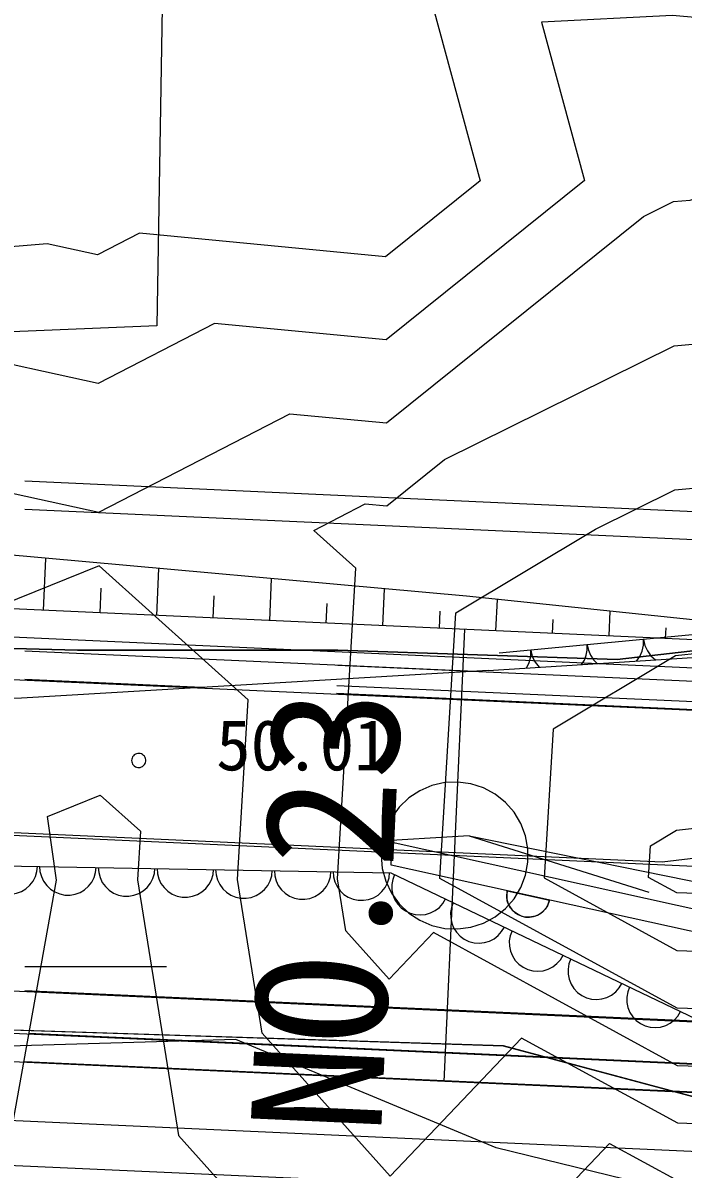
# Model space of a CAD drawing. Extents: x 42655 to 43811, y -141820 to -141156.
# Drawn here: x 43620.52 to 43632.18, y -141354.63 to -141334.37 of the extents above; entities that cross this region are included whole.
import ezdxf

# ---------------------------------------------------------------- set-up
doc = ezdxf.new("R2010")
doc.units = 0
for name, color, linetype in [('D-BMK-HTXT_1', 7, 'Continuous'), ('D-BMK_1', 7, 'Continuous'), ('D-STR', 7, 'Continuous'), ('D-STR-STR4_1', 7, 'Continuous'), ('D-STR_1', 7, 'Continuous'), ('ZE_HICN', 7, 'Continuous'), ('ZE_LWCN', 7, 'Continuous'), ('地形', 7, 'Continuous'), ('現況水路ﾊｯﾁ', 7, 'Continuous'), ('現況道路ﾊｯﾁ', 7, 'Continuous')]:
    doc.layers.add(name, color=color, linetype=linetype)

msp = doc.modelspace()

# ---------------------------------------------------------------- linework, layer by layer
at = {"layer": 'D-BMK-HTXT_1'}
msp.add_line((43627.963, -141353.085), (43628.326, -141345.094), dxfattribs=at)
msp.add_lwpolyline([(43626.845, -141349.09), (43626.866, -141349.322), (43626.928, -141349.546), (43627.029, -141349.756), (43627.166, -141349.945), (43627.334, -141350.106), (43627.529, -141350.234), (43627.743, -141350.326), (43627.97, -141350.378), (43628.203, -141350.388), (43628.434, -141350.357), (43628.656, -141350.285), (43628.861, -141350.174), (43629.043, -141350.029), (43629.197, -141349.854), (43629.316, -141349.654), (43629.398, -141349.435), (43629.44, -141349.206), (43629.44, -141348.973), (43629.398, -141348.744), (43629.316, -141348.525), (43629.197, -141348.325), (43629.043, -141348.15), (43628.861, -141348.005), (43628.656, -141347.894), (43628.434, -141347.822), (43628.203, -141347.791), (43627.97, -141347.801), (43627.743, -141347.853), (43627.529, -141347.945), (43627.334, -141348.073), (43627.166, -141348.234), (43627.029, -141348.423), (43626.928, -141348.633), (43626.866, -141348.857), (43626.845, -141349.09)], dxfattribs=at)
at = {"layer": 'D-BMK_1'}
msp.add_lwpolyline([(43648.124, -141349.997), (43439.808, -141340.537)], dxfattribs=at)
at = {"layer": 'D-STR'}
for points in [[(43567.978, -141351.395), (43588.012, -141352.304), (43607.937, -141353.21), (43627.916, -141354.117), (43647.896, -141355.025)], [(43567.942, -141352.195), (43587.921, -141353.102), (43607.901, -141354.009), (43627.881, -141354.903), (43647.859, -141355.839)]]:
    msp.add_lwpolyline(points, dxfattribs=at)
at = {"layer": 'D-STR-STR4_1'}
for p, q in [((43620.884, -141344.756), (43620.925, -141343.837)), ((43622.882, -141344.846), (43622.919, -141344.017)), ((43624.88, -141344.937), (43624.913, -141344.197)), ((43621.883, -141344.801), (43621.903, -141344.364)), ((43623.881, -141344.892), (43623.898, -141344.5)), ((43626.878, -141345.028), (43626.907, -141344.377)), ((43625.879, -141344.982), (43625.894, -141344.635)), ((43628.875, -141345.119), (43628.901, -141344.565)), ((43627.877, -141345.073), (43627.89, -141344.77)), ((43629.874, -141345.164), (43629.886, -141344.916)), ((43630.873, -141345.209), (43630.893, -141344.773)), ((43631.872, -141345.255), (43631.881, -141345.066))]:
    msp.add_line(p, q, dxfattribs=at)
msp.add_lwpolyline([(43638.316, -141345.547), (43628.353, -141344.508), (43603.668, -141342.28), (43590.203, -141333.314)], dxfattribs=at)
at = {"layer": 'D-STR_1'}
msp.add_line((43648.306, -141346.001), (43558.398, -141341.918), dxfattribs=at)
for points in [[(43648.283, -141346.5), (43439.967, -141337.04)], [(43648.249, -141347.25), (43439.933, -141337.79)], [(43647.999, -141352.744), (43439.683, -141343.284)], [(43647.965, -141353.493), (43439.649, -141344.033)], [(43647.943, -141353.993), (43439.627, -141344.533)]]:
    msp.add_lwpolyline(points, dxfattribs=at)
at = {"layer": 'ZE_HICN'}
msp.add_lwpolyline([(43640.778, -141355.595), (43637.175, -141353.465), (43634.351, -141352.88), (43632.083, -141352.805), (43627.773, -141350.45), (43626.988, -141351.274), (43626.225, -141350.421), (43626.079, -141349.503), (43626.399, -141344.01), (43625.656, -141343.342), (43626.565, -141342.873), (43626.948, -141342.91), (43627.969, -141342.09), (43632.023, -141340.077), (43634.281, -141339.875), (43637.105, -141338.872), (43640.499, -141339.163), (43642.194, -141339.081), (43644.352, -141339.7), (43647.285, -141339.623), (43649.103, -141339.271)], dxfattribs=at)
at = {"layer": 'ZE_LWCN'}
for points in [[(43672.375, -141318.469), (43667.551, -141321.446), (43665.724, -141322.445), (43662.47, -141322.885), (43658.875, -141322.888), (43657.381, -141322.596), (43656.042, -141323.086), (43652.3, -141324.167), (43651.533, -141324.731), (43649.883, -141327.952), (43647.239, -141329.863), (43646.44, -141329.95), (43642.151, -141329.838), (43640.919, -141330.944), (43639.421, -141333.785), (43637.08, -141333.628), (43634.225, -141334.438), (43631.995, -141334.239), (43629.683, -141334.359), (43630.442, -141337.156), (43626.934, -141339.976), (43623.906, -141339.685), (43621.85, -141340.745), (43619.374, -141340.204)], [(43617.799, -141342.131), (43621.861, -141343.019), (43625.236, -141341.279), (43626.941, -141341.443), (43631.482, -141337.793), (43632.011, -141337.531), (43632.305, -141337.504), (43633.325, -141337.143), (43637.092, -141336.073), (43641.58, -141336.375), (43642.176, -141335.245), (43643.63, -141335.333), (43647.264, -141335.185), (43650.668, -141330.898), (43651.71, -141330.144), (43652.323, -141328.95), (43656.527, -141325.759), (43657.404, -141327.579), (43661.868, -141330.074), (43662.505, -141330.157), (43663.676, -141324.673), (43667.186, -141324.199), (43667.563, -141323.993), (43668.663, -141323.314)], [(43626.946, -141331.076), (43628.599, -141337.165), (43626.927, -141338.508), (43622.577, -141338.09), (43621.839, -141338.471), (43620.95, -141338.277), (43616.752, -141338.623)], [(43649.451, -141355.554), (43647.362, -141355.795), (43644.817, -141355.576), (43642.27, -141354.935), (43641.835, -141355.063), (43637.169, -141352.305), (43635.161, -141351.889), (43632.079, -141351.786), (43627.883, -141349.494), (43628.169, -141344.798), (43630.636, -141343.318), (43632.035, -141342.624), (43636.257, -141342.245), (43637.12, -141341.938), (43638.157, -141342.027), (43642.208, -141341.833), (43647.114, -141343.24), (43647.251, -141343.302), (43647.303, -141343.289), (43647.36, -141343.308), (43647.694, -141343.237), (43651.754, -141342.452)], [(43666.887, -141367.797), (43665.553, -141364.308), (43662.661, -141363.133), (43658.247, -141362.495), (43657.569, -141362.286), (43657.182, -141362.148), (43656.653, -141361.683), (43652.464, -141358.687), (43650.938, -141357.388), (43647.372, -141357.799), (43643.865, -141357.498), (43642.281, -141357.19), (43641.024, -141357.116), (43638.836, -141355.605), (43637.18, -141354.626), (43633.54, -141353.872), (43632.088, -141353.824), (43629.328, -141352.316), (43627.004, -141354.756), (43624.746, -141352.23), (43624.312, -141349.511), (43624.497, -141346.336), (43621.865, -141343.968), (43618.421, -141345.359)], [(43650.235, -141346.757), (43647.315, -141345.805), (43644.67, -141346.459), (43642.224, -141345.346), (43639.037, -141345.579), (43637.134, -141344.996), (43635.578, -141345.181), (43632.049, -141345.561), (43629.887, -141346.858), (43629.726, -141349.485), (43632.074, -141350.768), (43635.972, -141350.897), (43637.164, -141351.144), (43639.933, -141352.782), (43642.256, -141352.095), (43645.057, -141352.8), (43647.351, -141353.407), (43649.907, -141352.451)], [(43620.348, -141353.798), (43621.114, -141349.526), (43620.954, -141348.398), (43621.884, -141348.022), (43622.595, -141348.662), (43622.545, -141349.519), (43623.267, -141354.039), (43624.727, -141355.672), (43627.016, -141357.151), (43629.486, -141355.649), (43630.884, -141354.181), (43632.093, -141354.842), (43632.729, -141354.863), (43636.364, -141355.616), (43637.186, -141355.816), (43640.319, -141357.978), (43642.285, -141358.095), (43644.764, -141358.577), (43647.376, -141358.801), (43650.033, -141358.495)], [(43636.783, -141349.906), (43632.069, -141349.749), (43631.57, -141349.476), (43631.604, -141348.918), (43632.064, -141348.642), (43632.814, -141348.561), (43637.149, -141348.047), (43641.657, -141349.429), (43638.031, -141350.5), (43637.158, -141349.984), (43636.783, -141349.906)]]:
    msp.add_lwpolyline(points, dxfattribs=at)
at = {"layer": '地形'}
for p, q in [((43668.202, -141344.641), (43620.553, -141342.474)), ((43667.999, -141345.132), (43620.553, -141342.974)), ((43628.503, -141345.838), (43620.553, -141345.477)), ((43628.503, -141345.838), (43620.553, -141345.477)), ((43665.232, -141347.509), (43626.082, -141345.728)), ((43623.681, -141346.12), (43620.553, -141345.977)), ((43623.681, -141346.12), (43620.553, -141345.977)), ((43665.216, -141347.869), (43626.066, -141346.088)), ((43666.822, -141348.082), (43626.06, -141346.228)), ((43628.403, -141348.743), (43626.631, -141348.848)), ((43628.403, -141348.743), (43626.631, -141348.848)), ((43628.403, -141348.743), (43626.631, -141348.848)), ((43628.403, -141348.743), (43631.578, -141349.739)), ((43628.403, -141348.743), (43648, -141352.731)), ((43628.403, -141348.743), (43631.578, -141349.739)), ((43628.403, -141348.743), (43631.578, -141349.739)), ((43627.022, -141349.262), (43627.04, -141348.862)), ((43627.022, -141349.262), (43627.04, -141348.862)), ((43647.966, -141353.481), (43627.04, -141348.862)), ((43647.948, -141353.88), (43627.022, -141349.262)), ((43629.822, -141349.88), (43629.822, -141349.88)), ((43620.553, -141351.049), (43623.053, -141351.049)), ((43648, -141352.731), (43620.553, -141351.483)), ((43648.009, -141353.483), (43620.619, -141352.237)), ((43647.943, -141353.98), (43620.554, -141352.734))]:
    msp.add_line(p, q, dxfattribs=at)
for points in [[(43549.208, -141319.961), (43556.867, -141320.753), (43567.431, -141322.178), (43571.973, -141322.864), (43574.086, -141324.131), (43583.297, -141331.692), (43590.642, -141338.347), (43593.759, -141341.303), (43600.265, -141345.426), (43603.065, -141346.799), (43608.248, -141348.229), (43613.847, -141348.387), (43631.813, -141349.201), (43653.781, -141346.583), (43661.115, -141345.834), (43670.949, -141346.829), (43671.768, -141347.675)], [(43628.738, -141345.821), (43620.496, -141346.308), (43614.344, -141346.486), (43609.411, -141345.917), (43606.922, -141345.575), (43602.787, -141344.666), (43600.173, -141343.368), (43595.089, -141339.575), (43593.827, -141338.836), (43587.334, -141334.324), (43581.848, -141330.333), (43581.132, -141329.474), (43575.037, -141323.875), (43570.779, -141321.115)], [(43616.335, -141339.999), (43616.833, -141323.887), (43623.15, -141323.887), (43622.887, -141339.727), (43616.335, -141339.999)], [(43647.722, -141358.843), (43628.878, -141354.259), (43624.278, -141352.34), (43610.656, -141352.746), (43600.049, -141357.9), (43584.108, -141344.001), (43579.575, -141340.103), (43575.981, -141339.003), (43571.17, -141339.119), (43567.866, -141341.494), (43559.565, -141353.262), (43554.745, -141358.368), (43544.775, -141360.801), (43537.008, -141359.816), (43506.675, -141352.748), (43493.73, -141352.632), (43456.856, -141354.434), (43449.599, -141354.085), (43443.512, -141351.884), (43435.686, -141346.669), (43422.979, -141336.46), (43420.429, -141335.881), (43409.299, -141338.603)], [(43611.781, -141345.207), (43621.483, -141345.458), (43626.083, -141345.458), (43631.017, -141345.625), (43633.945, -141345.29), (43638.545, -141344.705), (43647.107, -141343.483), (43653.133, -141342.421), (43659.63, -141342.657), (43666.601, -141343.483), (43672.39, -141343.247), (43676.17, -141342.42), (43680.305, -141341.004), (43685.503, -141338.052), (43685.824, -141337.954)], [(43637.307, -141345.112), (43633.955, -141345.036), (43628.933, -141345.51)], [(43637.307, -141345.112), (43633.955, -141345.036), (43628.933, -141345.51)], [(43630.388, -141345.715), (43630.438, -141345.636), (43630.472, -141345.549), (43630.489, -141345.457), (43630.489, -141345.363)], [(43630.388, -141345.715), (43630.438, -141345.636), (43630.472, -141345.549), (43630.489, -141345.457), (43630.489, -141345.363)], [(43630.489, -141345.363), (43630.508, -141345.458), (43630.544, -141345.547), (43630.597, -141345.628), (43630.664, -141345.698)], [(43630.489, -141345.363), (43630.508, -141345.458), (43630.544, -141345.547), (43630.597, -141345.628), (43630.664, -141345.698)], [(43631.357, -141345.653), (43631.418, -141345.569), (43631.461, -141345.475), (43631.484, -141345.373), (43631.485, -141345.269)], [(43631.357, -141345.653), (43631.418, -141345.569), (43631.461, -141345.475), (43631.484, -141345.373), (43631.485, -141345.269)], [(43631.485, -141345.269), (43631.507, -141345.375), (43631.55, -141345.473), (43631.614, -141345.56), (43631.695, -141345.631)], [(43631.485, -141345.269), (43631.507, -141345.375), (43631.55, -141345.473), (43631.614, -141345.56), (43631.695, -141345.631)], [(43628.738, -141345.821), (43634.016, -141345.482), (43637.328, -141345.411)], [(43628.738, -141345.821), (43634.016, -141345.482), (43637.328, -141345.411)], [(43629.414, -141345.778), (43629.465, -141345.678), (43629.492, -141345.569), (43629.494, -141345.457)], [(43629.414, -141345.778), (43629.465, -141345.678), (43629.492, -141345.569), (43629.494, -141345.457)], [(43629.494, -141345.457), (43629.518, -141345.569), (43629.567, -141345.673), (43629.638, -141345.763)], [(43629.494, -141345.457), (43629.518, -141345.569), (43629.567, -141345.673), (43629.638, -141345.763)], [(43622.44, -141347.41), (43622.442, -141347.432), (43622.448, -141347.453), (43622.458, -141347.474), (43622.471, -141347.492), (43622.487, -141347.507), (43622.506, -141347.52), (43622.527, -141347.528), (43622.548, -141347.533), (43622.571, -141347.534), (43622.593, -141347.531), (43622.614, -141347.524), (43622.634, -141347.514), (43622.652, -141347.5), (43622.666, -141347.483), (43622.678, -141347.464), (43622.686, -141347.443), (43622.69, -141347.421), (43622.69, -141347.398), (43622.686, -141347.376), (43622.678, -141347.355), (43622.666, -141347.336), (43622.652, -141347.319), (43622.634, -141347.305), (43622.614, -141347.295), (43622.593, -141347.288), (43622.571, -141347.285), (43622.548, -141347.286), (43622.527, -141347.291), (43622.506, -141347.299), (43622.487, -141347.312), (43622.471, -141347.327), (43622.458, -141347.345), (43622.448, -141347.366), (43622.442, -141347.387), (43622.44, -141347.41)], [(43606.094, -141351.291), (43606.465, -141350.095), (43609.393, -141349.077), (43627.016, -141349.393), (43633.243, -141352.378), (43641.961, -141355.226), (43643.409, -141355.383)], [(43619.778, -141349.263), (43619.785, -141349.355), (43619.808, -141349.444), (43619.848, -141349.528), (43619.902, -141349.602), (43619.969, -141349.666), (43620.047, -141349.716), (43620.132, -141349.75), (43620.223, -141349.769), (43620.315, -141349.771), (43620.406, -141349.755), (43620.493, -141349.724), (43620.572, -141349.676), (43620.641, -141349.616), (43620.698, -141349.543), (43620.741, -141349.461), (43620.768, -141349.373), (43620.778, -141349.281)], [(43620.815, -141349.282), (43620.821, -141349.374), (43620.845, -141349.463), (43620.885, -141349.546), (43620.939, -141349.621), (43621.006, -141349.684), (43621.084, -141349.734), (43621.169, -141349.769), (43621.259, -141349.788), (43621.352, -141349.789), (43621.443, -141349.774), (43621.529, -141349.742), (43621.609, -141349.695), (43621.678, -141349.634), (43621.735, -141349.561), (43621.777, -141349.48), (43621.804, -141349.391), (43621.814, -141349.3)], [(43621.851, -141349.3), (43621.858, -141349.392), (43621.882, -141349.481), (43621.921, -141349.565), (43621.976, -141349.639), (43622.043, -141349.703), (43622.12, -141349.753), (43622.206, -141349.788), (43622.296, -141349.806), (43622.388, -141349.808), (43622.479, -141349.792), (43622.566, -141349.761), (43622.645, -141349.714), (43622.715, -141349.653), (43622.771, -141349.58), (43622.814, -141349.498), (43622.841, -141349.41), (43622.851, -141349.318)], [(43622.888, -141349.319), (43622.895, -141349.411), (43622.918, -141349.5), (43622.958, -141349.583), (43623.012, -141349.658), (43623.079, -141349.721), (43623.157, -141349.771), (43623.242, -141349.806), (43623.333, -141349.825), (43623.425, -141349.826), (43623.516, -141349.811), (43623.603, -141349.779), (43623.682, -141349.732), (43623.751, -141349.671), (43623.808, -141349.599), (43623.851, -141349.517), (43623.878, -141349.428), (43623.888, -141349.337)], [(43623.924, -141349.337), (43623.931, -141349.429), (43623.955, -141349.519), (43623.995, -141349.602), (43624.049, -141349.676), (43624.116, -141349.74), (43624.194, -141349.79), (43624.279, -141349.825), (43624.369, -141349.843), (43624.462, -141349.845), (43624.553, -141349.83), (43624.639, -141349.798), (43624.719, -141349.751), (43624.788, -141349.69), (43624.845, -141349.617), (43624.887, -141349.535), (43624.914, -141349.447), (43624.924, -141349.355)], [(43624.961, -141349.356), (43624.968, -141349.448), (43624.992, -141349.537), (43625.031, -141349.62), (43625.086, -141349.695), (43625.153, -141349.758), (43625.23, -141349.808), (43625.316, -141349.843), (43625.406, -141349.862), (43625.498, -141349.863), (43625.589, -141349.848), (43625.676, -141349.816), (43625.755, -141349.769), (43625.824, -141349.708), (43625.881, -141349.636), (43625.924, -141349.554), (43625.951, -141349.466), (43625.961, -141349.374)], [(43625.998, -141349.374), (43626.005, -141349.466), (43626.028, -141349.556), (43626.068, -141349.639), (43626.122, -141349.714), (43626.189, -141349.777), (43626.267, -141349.827), (43626.352, -141349.862), (43626.443, -141349.88), (43626.535, -141349.882), (43626.626, -141349.867), (43626.713, -141349.835), (43626.792, -141349.788), (43626.861, -141349.727), (43626.918, -141349.654), (43626.961, -141349.572), (43626.987, -141349.484), (43626.998, -141349.392)], [(43627.084, -141349.425), (43627.052, -141349.512), (43627.036, -141349.603), (43627.038, -141349.695), (43627.056, -141349.785), (43627.091, -141349.871), (43627.14, -141349.949), (43627.204, -141350.016), (43627.278, -141350.07), (43627.361, -141350.11), (43627.45, -141350.134), (43627.542, -141350.141), (43627.634, -141350.132), (43627.722, -141350.105), (43627.804, -141350.063), (43627.877, -141350.006), (43627.938, -141349.937), (43627.986, -141349.858)], [(43629.073, -141349.715), (43629.065, -141349.785), (43629.069, -141349.855), (43629.086, -141349.924), (43629.115, -141349.988), (43629.156, -141350.046), (43629.207, -141350.095), (43629.266, -141350.135), (43629.331, -141350.162), (43629.4, -141350.178), (43629.471, -141350.18), (43629.541, -141350.169), (43629.607, -141350.146), (43629.669, -141350.11), (43629.722, -141350.064), (43629.767, -141350.009), (43629.8, -141349.947), (43629.822, -141349.88)], [(43629.065, -141349.821), (43629.073, -141349.715)], [(43629.785, -141349.98), (43629.745, -141350.039), (43629.696, -141350.089), (43629.638, -141350.13), (43629.574, -141350.159), (43629.506, -141350.176), (43629.435, -141350.18), (43629.365, -141350.171), (43629.298, -141350.15), (43629.236, -141350.117), (43629.181, -141350.072), (43629.135, -141350.019), (43629.099, -141349.957), (43629.076, -141349.891), (43629.065, -141349.821)], [(43629.073, -141349.715), (43629.073, -141349.715), (43629.822, -141349.88)], [(43628.122, -141349.923), (43628.09, -141350.009), (43628.074, -141350.1), (43628.076, -141350.193), (43628.094, -141350.283), (43628.128, -141350.369), (43628.178, -141350.446), (43628.241, -141350.514), (43628.316, -141350.568), (43628.399, -141350.608), (43628.488, -141350.632), (43628.58, -141350.639), (43628.672, -141350.629), (43628.76, -141350.603), (43628.842, -141350.56), (43628.915, -141350.504), (43628.976, -141350.434), (43629.024, -141350.355)], [(43629.822, -141349.88), (43629.785, -141349.98)], [(43629.16, -141350.421), (43629.128, -141350.507), (43629.112, -141350.598), (43629.113, -141350.69), (43629.132, -141350.781), (43629.166, -141350.866), (43629.216, -141350.944), (43629.279, -141351.011), (43629.354, -141351.066), (43629.437, -141351.106), (43629.526, -141351.13), (43629.618, -141351.137), (43629.71, -141351.127), (43629.798, -141351.1), (43629.88, -141351.058), (43629.953, -141351.001), (43630.014, -141350.932), (43630.061, -141350.853)], [(43630.197, -141350.918), (43630.165, -141351.005), (43630.15, -141351.096), (43630.151, -141351.188), (43630.169, -141351.278), (43630.204, -141351.364), (43630.254, -141351.442), (43630.317, -141351.509), (43630.391, -141351.563), (43630.475, -141351.603), (43630.564, -141351.627), (43630.656, -141351.634), (43630.747, -141351.624), (43630.836, -141351.598), (43630.918, -141351.556), (43630.991, -141351.499), (43631.052, -141351.43), (43631.099, -141351.351)], [(43649.248, -141357.675), (43647.784, -141357.485), (43629.008, -141352.456), (43617.571, -141352.086), (43610.497, -141351.209), (43606.092, -141352.387)], [(43631.235, -141351.416), (43631.203, -141351.502), (43631.188, -141351.593), (43631.189, -141351.686), (43631.207, -141351.776), (43631.242, -141351.862), (43631.292, -141351.939), (43631.355, -141352.006), (43631.429, -141352.061), (43631.512, -141352.101), (43631.601, -141352.125), (43631.693, -141352.132), (43631.785, -141352.122), (43631.874, -141352.096), (43631.956, -141352.053), (43632.028, -141351.996), (43632.089, -141351.927), (43632.137, -141351.848)]]:
    msp.add_lwpolyline(points, dxfattribs=at)
at = {"layer": '現況水路ﾊｯﾁ'}
msp.add_lwpolyline([(43669.917, -141361.659), (43666.327, -141361.501), (43665.115, -141361.447), (43662.77, -141361.007), (43660.45, -141359.955), (43656.978, -141358.899), (43655.965, -141359.012), (43654.403, -141358.667), (43649.251, -141357.677), (43647.786, -141357.487), (43629.011, -141352.459), (43617.574, -141352.089)], dxfattribs=at)
at = {"layer": '現況道路ﾊｯﾁ'}
msp.add_lwpolyline([(43613.847, -141348.387), (43631.813, -141349.201), (43653.781, -141346.583), (43661.115, -141345.834), (43670.949, -141346.829), (43671.768, -141347.675), (43672.39, -141343.247), (43666.601, -141343.483), (43659.63, -141342.657), (43653.133, -141342.421), (43647.107, -141343.483), (43638.545, -141344.705), (43633.945, -141345.29), (43631.017, -141345.625), (43626.083, -141345.458), (43621.483, -141345.458), (43611.781, -141345.207)], dxfattribs=at)

# ---------------------------------------------------------------- texts
at = {"layer": 'D-BMK-HTXT_1'}
msp.add_text('NO.23', height=2.3065, rotation=87.3991, dxfattribs=at).set_placement((43626.844, -141354.036))
at = {"layer": '地形'}
msp.add_text('50.01', height=0.8962, dxfattribs=at).set_placement((43623.933, -141347.585))

doc.saveas('drawing.dxf')
